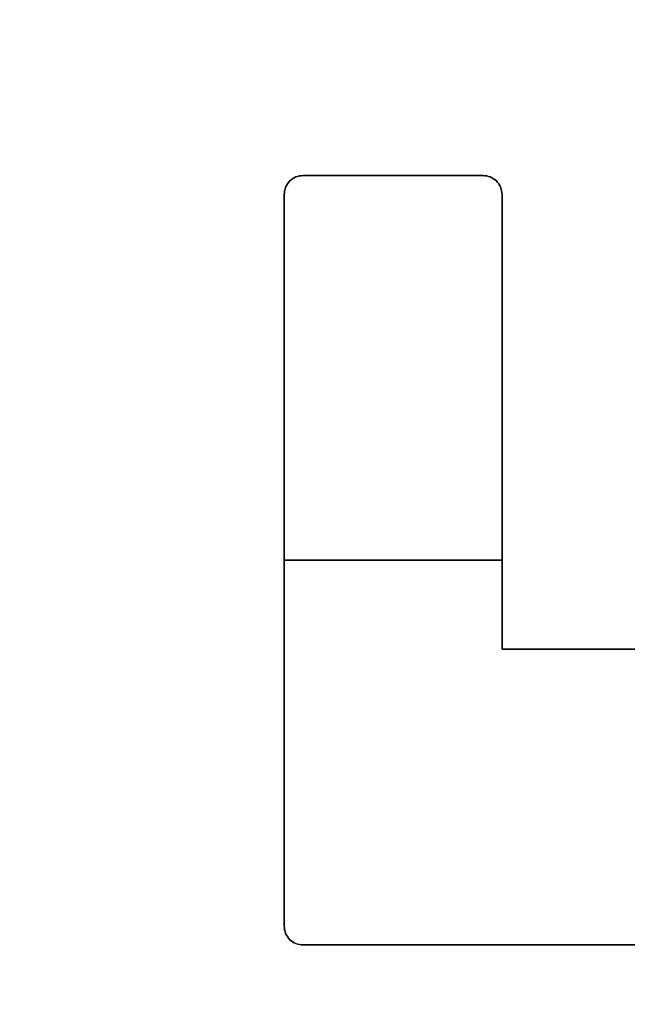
# Model space of a CAD drawing. Header units: millimetres. Extents: x -661 to 720, y -255 to 255.
# Tile 639 of 656: x -471.3 to -469.63, y -24.35 to -21.64. Entities that reach past the tile are written whole.
import ezdxf

# ---------------------------------------------------------------- set-up
doc = ezdxf.new("R2010")
doc.units = ezdxf.units.MM
doc.layers.add('Floreana 120', color=18, linetype='Continuous', true_color=0x000000)

msp = doc.modelspace()

# ---------------------------------------------------------------- linework, layer by layer
at = {"layer": 'Floreana 120', "color": 253, "true_color": 0x97aaae}
for p, q in [((-470.5205, -22.0645, -0.15), (-470.0257, -22.0645, -0.15)), ((-470.5205, -22.0645, -0.15), (-470.0257, -22.0645, -0.15)), ((-470.2731, -22.0645, -0.2), (-470.2731, -22.0645, -0.1)), ((-470.2731, -22.0645, -0.2), (-470.2731, -22.0645, -0.1)), ((-470.5727, -22.116, -0.15), (-470.5727, -24.1312, -0.15)), ((-470.5727, -22.116, -0.15), (-470.5727, -24.1312, -0.15)), ((-469.9736, -23.368, -0.15), (-469.9736, -22.116, -0.15)), ((-469.9736, -23.368, -0.15), (-469.9736, -22.116, -0.15)), ((-469.9736, -22.742, -0.2), (-469.9736, -22.742, -0.1)), ((-469.9736, -22.742, -0.2), (-469.9736, -22.742, -0.1)), ((-470.5727, -23.1236, -0.2), (-470.5727, -23.1236, -0.1)), ((-470.5727, -23.1236, -0.2), (-470.5727, -23.1236, -0.1)), ((-469.9736, -23.1237, -0.2), (-470.5727, -23.1237, -0.2)), ((-470.5727, -23.1237, -0.1), (-469.9736, -23.1237, -0.1)), ((-469.9736, -23.1237, -0.2), (-470.5727, -23.1237, -0.2)), ((-470.5727, -23.1237, -0.1), (-469.9736, -23.1237, -0.1)), ((-469.9736, -23.368, -0.15), (-469.5954, -23.368, -0.15)), ((-469.9736, -23.368, -0.15), (-469.5954, -23.368, -0.15)), ((-469.7845, -23.368, -0.2), (-469.7845, -23.368, -0.1)), ((-469.7845, -23.368, -0.2), (-469.7845, -23.368, -0.1)), ((-470.5205, -24.1829, -0.15), (-469.2934, -24.1829, -0.15)), ((-470.5205, -24.1829, -0.15), (-469.2934, -24.1829, -0.15)), ((-469.907, -24.1829, -0.1), (-469.907, -24.1829, -0.2)), ((-469.907, -24.1829, -0.1), (-469.907, -24.1829, -0.2))]:
    msp.add_line(p, q, dxfattribs=at)
at = {"layer": 'Floreana 120', "color": 250, "true_color": 0x282421}
for points, knots in [([(-652.0296, -251, 10), (-475.5296, -251, 10), (-299.0296, -251, 10), (-294.0296, -251, 10), (-294.0296, -246, 10), (-294.0296, 0, 10), (-294.0296, 246, 10), (-294.0296, 251, 10), (-299.0296, 251, 10), (-475.5296, 251, 10), (-652.0296, 251, 10), (-657.0296, 251, 10), (-657.0296, 246, 10), (-657.0296, 0, 10), (-657.0296, -246, 10), (-657.0296, -251, 10), (-652.0296, -251, 10)], [0, 0, 0, 353, 353, 363, 363, 855, 855, 865, 865, 1218, 1218, 1228, 1228, 1720, 1720, 1730, 1730, 1730]), ([(-294.0296, 246), (-294.0296, 0), (-294.0296, -246), (-294.0296, -251), (-299.0296, -251), (-475.5296, -251), (-652.0296, -251), (-657.0296, -251), (-657.0296, -246), (-657.0296, 0), (-657.0296, 246), (-657.0296, 251), (-652.0296, 251), (-475.5296, 251), (-299.0296, 251), (-294.0296, 251), (-294.0296, 246)], [0, 0, 0, 492, 492, 502, 502, 855, 855, 865, 865, 1357, 1357, 1367, 1367, 1720, 1720, 1730, 1730, 1730])]:
    msp.add_rational_spline(points, [1, 1, 1, 0.707106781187, 1, 1, 1, 0.707106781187, 1, 1, 1, 0.707106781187, 1, 1, 1, 0.707106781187, 1], degree=2, knots=knots, dxfattribs=at)
at = {"layer": 'Floreana 120', "color": 253, "true_color": 0x97aaae}
for points in [[(-482.5296, -39.5), (-475.5296, -39.5), (-468.5296, -39.5), (-465.5296, -39.5), (-465.5296, -36.5), (-465.5296, 0), (-465.5296, 36.5), (-465.5296, 39.5), (-468.5296, 39.5), (-475.5296, 39.5), (-482.5296, 39.5), (-485.5296, 39.5), (-485.5296, 36.5), (-485.5296, 0), (-485.5296, -36.5), (-485.5296, -39.5), (-482.5296, -39.5)], [(-468.5296, -39.5, -0.1), (-475.5296, -39.5, -0.1), (-482.5296, -39.5, -0.1), (-485.5296, -39.5, -0.1), (-485.5296, -36.5, -0.1), (-485.5296, 0, -0.1), (-485.5296, 36.5, -0.1), (-485.5296, 39.5, -0.1), (-482.5296, 39.5, -0.1), (-475.5296, 39.5, -0.1), (-468.5296, 39.5, -0.1), (-465.5296, 39.5, -0.1), (-465.5296, 36.5, -0.1), (-465.5296, 0, -0.1), (-465.5296, -36.5, -0.1), (-465.5296, -39.5, -0.1), (-468.5296, -39.5, -0.1)]]:
    msp.add_rational_spline(points, [1, 1, 1, 0.707106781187, 1, 1, 1, 0.707106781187, 1, 1, 1, 0.707106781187, 1, 1, 1, 0.707106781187, 1], degree=2, knots=[0, 0, 0, 14, 14, 20, 20, 93, 93, 99, 99, 113, 113, 119, 119, 192, 192, 198, 198, 198], dxfattribs=at)
for points, knots in [([(-470.5727, -24.1312, -0.2), (-470.5727, -23.4595, -0.2), (-470.5727, -22.7878, -0.2), (-470.5727, -22.116, -0.2), (-470.5727, -22.1033, -0.2), (-470.5681, -22.0895, -0.2), (-470.5574, -22.0793, -0.2), (-470.5483, -22.0697, -0.2), (-470.5348, -22.0645, -0.2), (-470.5205, -22.0645, -0.2), (-470.3556, -22.0645, -0.2), (-470.1906, -22.0645, -0.2), (-470.0257, -22.0645, -0.2), (-470.0122, -22.0645, -0.2), (-469.9988, -22.0697, -0.2), (-469.9888, -22.0793, -0.2), (-469.9798, -22.0895, -0.2), (-469.9736, -22.1033, -0.2), (-469.9736, -22.116, -0.2), (-469.9736, -22.5334, -0.2), (-469.9736, -22.9507, -0.2), (-469.9736, -23.368, -0.2), (-469.8475, -23.368, -0.2), (-469.7215, -23.368, -0.2), (-469.5954, -23.368, -0.2), (-469.5954, -23.0694, -0.2), (-469.5954, -22.7708, -0.2), (-469.5954, -22.4723, -0.2), (-469.5954, -22.4585, -0.2), (-469.5895, -22.4457, -0.2), (-469.58, -22.4363, -0.2), (-469.5699, -22.4256, -0.2), (-469.5575, -22.4195, -0.2), (-469.5432, -22.4195, -0.2), (-469.4599, -22.4195, -0.2), (-469.3767, -22.4195, -0.2), (-469.2934, -22.4195, -0.2), (-469.2101, -22.4195, -0.2), (-469.1269, -22.4195, -0.2), (-469.0436, -22.4195, -0.2), (-469.0293, -22.4195, -0.2), (-469.0162, -22.4256, -0.2), (-469.0075, -22.4363, -0.2), (-468.9973, -22.4457, -0.2), (-468.9911, -22.4585, -0.2), (-468.9911, -22.4723, -0.2), (-468.9911, -22.7708, -0.2), (-468.9911, -23.0694, -0.2), (-468.9911, -23.368, -0.2), (-468.8651, -23.368, -0.2), (-468.7391, -23.368, -0.2), (-468.6132, -23.368, -0.2), (-468.6132, -22.9507, -0.2), (-468.6132, -22.5334, -0.2), (-468.6132, -22.116, -0.2), (-468.6132, -22.1023, -0.2), (-468.607, -22.0895, -0.2), (-468.5982, -22.0793, -0.2), (-468.588, -22.0697, -0.2), (-468.5749, -22.0645, -0.2), (-468.5603, -22.0645, -0.2), (-468.3957, -22.0645, -0.2), (-468.2311, -22.0645, -0.2), (-468.0664, -22.0645, -0.2), (-468.0527, -22.0645, -0.2), (-468.0387, -22.0697, -0.2), (-468.0301, -22.0793, -0.2), (-468.0198, -22.0895, -0.2), (-468.0144, -22.1033, -0.2), (-468.0144, -22.116, -0.2), (-468.0144, -22.7878, -0.2), (-468.0144, -23.4595, -0.2), (-468.0144, -24.1312, -0.2), (-468.0144, -24.1449, -0.2), (-468.0198, -24.1576, -0.2), (-468.0301, -24.1686, -0.2), (-468.0387, -24.1774, -0.2), (-468.0527, -24.1829, -0.2), (-468.0664, -24.1829, -0.2), (-468.4754, -24.1829, -0.2), (-468.8844, -24.1829, -0.2), (-469.2934, -24.1829, -0.2), (-469.7025, -24.1829, -0.2), (-470.1115, -24.1829, -0.2), (-470.5205, -24.1829, -0.2), (-470.5348, -24.1829, -0.2), (-470.5483, -24.1774, -0.2), (-470.5574, -24.1686, -0.2), (-470.5681, -24.1576, -0.2), (-470.5727, -24.1449, -0.2), (-470.5727, -24.1312, -0.2)], [0, 0, 0, 0, 2.01521, 2.01521, 2.01521, 2.057243, 2.057243, 2.057243, 2.099217, 2.099217, 2.099217, 2.594106, 2.594106, 2.594106, 2.635824, 2.635824, 2.635824, 2.677229, 2.677229, 2.677229, 3.929178, 3.929178, 3.929178, 4.30745, 4.30745, 4.30745, 5.203175, 5.203175, 5.203175, 5.244382, 5.244382, 5.244382, 5.287212, 5.287212, 5.287212, 5.536981, 5.536981, 5.536981, 5.786751, 5.786751, 5.786751, 5.829289, 5.829289, 5.829289, 5.871139, 5.871139, 5.871139, 6.766864, 6.766864, 6.766864, 7.144792, 7.144792, 7.144792, 8.39674, 8.39674, 8.39674, 8.438129, 8.438129, 8.438129, 8.480857, 8.480857, 8.480857, 8.974712, 8.974712, 8.974712, 9.016303, 9.016303, 9.016303, 9.058324, 9.058324, 9.058324, 11.073533, 11.073533, 11.073533, 11.116073, 11.116073, 11.116073, 11.157158, 11.157158, 11.157158, 12.38413, 12.38413, 12.38413, 13.611274, 13.611274, 13.611274, 13.652763, 13.652763, 13.652763, 13.695289, 13.695289, 13.695289, 13.695289]), ([(-470.5727, -24.1312, -0.1), (-470.5727, -24.1449, -0.1), (-470.5681, -24.1576, -0.1), (-470.5574, -24.1686, -0.1), (-470.5483, -24.1774, -0.1), (-470.5348, -24.1829, -0.1), (-470.5205, -24.1829, -0.1), (-470.1115, -24.1829, -0.1), (-469.7025, -24.1829, -0.1), (-469.2934, -24.1829, -0.1), (-468.8844, -24.1829, -0.1), (-468.4754, -24.1829, -0.1), (-468.0664, -24.1829, -0.1), (-468.0527, -24.1829, -0.1), (-468.0387, -24.1774, -0.1), (-468.0301, -24.1686, -0.1), (-468.0198, -24.1576, -0.1), (-468.0144, -24.1449, -0.1), (-468.0144, -24.1312, -0.1), (-468.0144, -23.4595, -0.1), (-468.0144, -22.7878, -0.1), (-468.0144, -22.116, -0.1), (-468.0144, -22.1033, -0.1), (-468.0198, -22.0895, -0.1), (-468.0301, -22.0793, -0.1), (-468.0387, -22.0697, -0.1), (-468.0527, -22.0645, -0.1), (-468.0664, -22.0645, -0.1), (-468.2311, -22.0645, -0.1), (-468.3957, -22.0645, -0.1), (-468.5603, -22.0645, -0.1), (-468.5749, -22.0645, -0.1), (-468.588, -22.0697, -0.1), (-468.5982, -22.0793, -0.1), (-468.607, -22.0895, -0.1), (-468.6132, -22.1023, -0.1), (-468.6132, -22.116, -0.1), (-468.6132, -22.5334, -0.1), (-468.6132, -22.9507, -0.1), (-468.6132, -23.368, -0.1), (-468.7391, -23.368, -0.1), (-468.8651, -23.368, -0.1), (-468.9911, -23.368, -0.1), (-468.9911, -23.0694, -0.1), (-468.9911, -22.7708, -0.1), (-468.9911, -22.4723, -0.1), (-468.9911, -22.4585, -0.1), (-468.9973, -22.4457, -0.1), (-469.0075, -22.4363, -0.1), (-469.0162, -22.4256, -0.1), (-469.0293, -22.4195, -0.1), (-469.0436, -22.4195, -0.1), (-469.1269, -22.4195, -0.1), (-469.2101, -22.4195, -0.1), (-469.2934, -22.4195, -0.1), (-469.3767, -22.4195, -0.1), (-469.4599, -22.4195, -0.1), (-469.5432, -22.4195, -0.1), (-469.5575, -22.4195, -0.1), (-469.5699, -22.4256, -0.1), (-469.58, -22.4363, -0.1), (-469.5895, -22.4457, -0.1), (-469.5954, -22.4585, -0.1), (-469.5954, -22.4723, -0.1), (-469.5954, -22.7708, -0.1), (-469.5954, -23.0694, -0.1), (-469.5954, -23.368, -0.1), (-469.7215, -23.368, -0.1), (-469.8475, -23.368, -0.1), (-469.9736, -23.368, -0.1), (-469.9736, -22.9507, -0.1), (-469.9736, -22.5334, -0.1), (-469.9736, -22.116, -0.1), (-469.9736, -22.1033, -0.1), (-469.9798, -22.0895, -0.1), (-469.9888, -22.0793, -0.1), (-469.9988, -22.0697, -0.1), (-470.0122, -22.0645, -0.1), (-470.0257, -22.0645, -0.1), (-470.1906, -22.0645, -0.1), (-470.3556, -22.0645, -0.1), (-470.5205, -22.0645, -0.1), (-470.5348, -22.0645, -0.1), (-470.5483, -22.0697, -0.1), (-470.5574, -22.0793, -0.1), (-470.5681, -22.0895, -0.1), (-470.5727, -22.1033, -0.1), (-470.5727, -22.116, -0.1), (-470.5727, -22.7878, -0.1), (-470.5727, -23.4595, -0.1), (-470.5727, -24.1312, -0.1)], [0, 0, 0, 0, 0.042526, 0.042526, 0.042526, 0.084016, 0.084016, 0.084016, 1.311159, 1.311159, 1.311159, 2.538131, 2.538131, 2.538131, 2.579216, 2.579216, 2.579216, 2.621756, 2.621756, 2.621756, 4.636966, 4.636966, 4.636966, 4.678986, 4.678986, 4.678986, 4.720577, 4.720577, 4.720577, 5.214432, 5.214432, 5.214432, 5.25716, 5.25716, 5.25716, 5.298549, 5.298549, 5.298549, 6.550498, 6.550498, 6.550498, 6.928425, 6.928425, 6.928425, 7.82415, 7.82415, 7.82415, 7.866, 7.866, 7.866, 7.908539, 7.908539, 7.908539, 8.158308, 8.158308, 8.158308, 8.408078, 8.408078, 8.408078, 8.450908, 8.450908, 8.450908, 8.492114, 8.492114, 8.492114, 9.38784, 9.38784, 9.38784, 9.766111, 9.766111, 9.766111, 11.01806, 11.01806, 11.01806, 11.059465, 11.059465, 11.059465, 11.101184, 11.101184, 11.101184, 11.596072, 11.596072, 11.596072, 11.638046, 11.638046, 11.638046, 11.680079, 11.680079, 11.680079, 13.695289, 13.695289, 13.695289, 13.695289]), ([(-470.5727, -24.1312, -0.2), (-470.5727, -23.4595, -0.2), (-470.5727, -22.7878, -0.2), (-470.5727, -22.116, -0.2), (-470.5727, -22.1033, -0.2), (-470.5681, -22.0895, -0.2), (-470.5574, -22.0793, -0.2), (-470.5483, -22.0697, -0.2), (-470.5348, -22.0645, -0.2), (-470.5205, -22.0645, -0.2), (-470.3556, -22.0645, -0.2), (-470.1906, -22.0645, -0.2), (-470.0257, -22.0645, -0.2), (-470.0122, -22.0645, -0.2), (-469.9988, -22.0697, -0.2), (-469.9888, -22.0793, -0.2), (-469.9798, -22.0895, -0.2), (-469.9736, -22.1033, -0.2), (-469.9736, -22.116, -0.2), (-469.9736, -22.5334, -0.2), (-469.9736, -22.9507, -0.2), (-469.9736, -23.368, -0.2), (-469.8475, -23.368, -0.2), (-469.7215, -23.368, -0.2), (-469.5954, -23.368, -0.2), (-469.5954, -23.0694, -0.2), (-469.5954, -22.7708, -0.2), (-469.5954, -22.4723, -0.2), (-469.5954, -22.4585, -0.2), (-469.5895, -22.4457, -0.2), (-469.58, -22.4363, -0.2), (-469.5699, -22.4256, -0.2), (-469.5575, -22.4195, -0.2), (-469.5432, -22.4195, -0.2), (-469.4599, -22.4195, -0.2), (-469.3767, -22.4195, -0.2), (-469.2934, -22.4195, -0.2), (-469.2101, -22.4195, -0.2), (-469.1269, -22.4195, -0.2), (-469.0436, -22.4195, -0.2), (-469.0293, -22.4195, -0.2), (-469.0162, -22.4256, -0.2), (-469.0075, -22.4363, -0.2), (-468.9973, -22.4457, -0.2), (-468.9911, -22.4585, -0.2), (-468.9911, -22.4723, -0.2), (-468.9911, -22.7708, -0.2), (-468.9911, -23.0694, -0.2), (-468.9911, -23.368, -0.2), (-468.8651, -23.368, -0.2), (-468.7391, -23.368, -0.2), (-468.6132, -23.368, -0.2), (-468.6132, -22.9507, -0.2), (-468.6132, -22.5334, -0.2), (-468.6132, -22.116, -0.2), (-468.6132, -22.1023, -0.2), (-468.607, -22.0895, -0.2), (-468.5982, -22.0793, -0.2), (-468.588, -22.0697, -0.2), (-468.5749, -22.0645, -0.2), (-468.5603, -22.0645, -0.2), (-468.3957, -22.0645, -0.2), (-468.2311, -22.0645, -0.2), (-468.0664, -22.0645, -0.2), (-468.0527, -22.0645, -0.2), (-468.0387, -22.0697, -0.2), (-468.0301, -22.0793, -0.2), (-468.0198, -22.0895, -0.2), (-468.0144, -22.1033, -0.2), (-468.0144, -22.116, -0.2), (-468.0144, -22.7878, -0.2), (-468.0144, -23.4595, -0.2), (-468.0144, -24.1312, -0.2), (-468.0144, -24.1449, -0.2), (-468.0198, -24.1576, -0.2), (-468.0301, -24.1686, -0.2), (-468.0387, -24.1774, -0.2), (-468.0527, -24.1829, -0.2), (-468.0664, -24.1829, -0.2), (-468.4754, -24.1829, -0.2), (-468.8844, -24.1829, -0.2), (-469.2934, -24.1829, -0.2), (-469.7025, -24.1829, -0.2), (-470.1115, -24.1829, -0.2), (-470.5205, -24.1829, -0.2), (-470.5348, -24.1829, -0.2), (-470.5483, -24.1774, -0.2), (-470.5574, -24.1686, -0.2), (-470.5681, -24.1576, -0.2), (-470.5727, -24.1449, -0.2), (-470.5727, -24.1312, -0.2)], [0, 0, 0, 0, 2.01521, 2.01521, 2.01521, 2.057243, 2.057243, 2.057243, 2.099217, 2.099217, 2.099217, 2.594106, 2.594106, 2.594106, 2.635824, 2.635824, 2.635824, 2.677229, 2.677229, 2.677229, 3.929178, 3.929178, 3.929178, 4.30745, 4.30745, 4.30745, 5.203175, 5.203175, 5.203175, 5.244382, 5.244382, 5.244382, 5.287212, 5.287212, 5.287212, 5.536981, 5.536981, 5.536981, 5.786751, 5.786751, 5.786751, 5.829289, 5.829289, 5.829289, 5.871139, 5.871139, 5.871139, 6.766864, 6.766864, 6.766864, 7.144792, 7.144792, 7.144792, 8.39674, 8.39674, 8.39674, 8.438129, 8.438129, 8.438129, 8.480857, 8.480857, 8.480857, 8.974712, 8.974712, 8.974712, 9.016303, 9.016303, 9.016303, 9.058324, 9.058324, 9.058324, 11.073533, 11.073533, 11.073533, 11.116073, 11.116073, 11.116073, 11.157158, 11.157158, 11.157158, 12.38413, 12.38413, 12.38413, 13.611274, 13.611274, 13.611274, 13.652763, 13.652763, 13.652763, 13.695289, 13.695289, 13.695289, 13.695289]), ([(-470.5727, -24.1312, -0.1), (-470.5727, -24.1449, -0.1), (-470.5681, -24.1576, -0.1), (-470.5574, -24.1686, -0.1), (-470.5483, -24.1774, -0.1), (-470.5348, -24.1829, -0.1), (-470.5205, -24.1829, -0.1), (-470.1115, -24.1829, -0.1), (-469.7025, -24.1829, -0.1), (-469.2934, -24.1829, -0.1), (-468.8844, -24.1829, -0.1), (-468.4754, -24.1829, -0.1), (-468.0664, -24.1829, -0.1), (-468.0527, -24.1829, -0.1), (-468.0387, -24.1774, -0.1), (-468.0301, -24.1686, -0.1), (-468.0198, -24.1576, -0.1), (-468.0144, -24.1449, -0.1), (-468.0144, -24.1312, -0.1), (-468.0144, -23.4595, -0.1), (-468.0144, -22.7878, -0.1), (-468.0144, -22.116, -0.1), (-468.0144, -22.1033, -0.1), (-468.0198, -22.0895, -0.1), (-468.0301, -22.0793, -0.1), (-468.0387, -22.0697, -0.1), (-468.0527, -22.0645, -0.1), (-468.0664, -22.0645, -0.1), (-468.2311, -22.0645, -0.1), (-468.3957, -22.0645, -0.1), (-468.5603, -22.0645, -0.1), (-468.5749, -22.0645, -0.1), (-468.588, -22.0697, -0.1), (-468.5982, -22.0793, -0.1), (-468.607, -22.0895, -0.1), (-468.6132, -22.1023, -0.1), (-468.6132, -22.116, -0.1), (-468.6132, -22.5334, -0.1), (-468.6132, -22.9507, -0.1), (-468.6132, -23.368, -0.1), (-468.7391, -23.368, -0.1), (-468.8651, -23.368, -0.1), (-468.9911, -23.368, -0.1), (-468.9911, -23.0694, -0.1), (-468.9911, -22.7708, -0.1), (-468.9911, -22.4723, -0.1), (-468.9911, -22.4585, -0.1), (-468.9973, -22.4457, -0.1), (-469.0075, -22.4363, -0.1), (-469.0162, -22.4256, -0.1), (-469.0293, -22.4195, -0.1), (-469.0436, -22.4195, -0.1), (-469.1269, -22.4195, -0.1), (-469.2101, -22.4195, -0.1), (-469.2934, -22.4195, -0.1), (-469.3767, -22.4195, -0.1), (-469.4599, -22.4195, -0.1), (-469.5432, -22.4195, -0.1), (-469.5575, -22.4195, -0.1), (-469.5699, -22.4256, -0.1), (-469.58, -22.4363, -0.1), (-469.5895, -22.4457, -0.1), (-469.5954, -22.4585, -0.1), (-469.5954, -22.4723, -0.1), (-469.5954, -22.7708, -0.1), (-469.5954, -23.0694, -0.1), (-469.5954, -23.368, -0.1), (-469.7215, -23.368, -0.1), (-469.8475, -23.368, -0.1), (-469.9736, -23.368, -0.1), (-469.9736, -22.9507, -0.1), (-469.9736, -22.5334, -0.1), (-469.9736, -22.116, -0.1), (-469.9736, -22.1033, -0.1), (-469.9798, -22.0895, -0.1), (-469.9888, -22.0793, -0.1), (-469.9988, -22.0697, -0.1), (-470.0122, -22.0645, -0.1), (-470.0257, -22.0645, -0.1), (-470.1906, -22.0645, -0.1), (-470.3556, -22.0645, -0.1), (-470.5205, -22.0645, -0.1), (-470.5348, -22.0645, -0.1), (-470.5483, -22.0697, -0.1), (-470.5574, -22.0793, -0.1), (-470.5681, -22.0895, -0.1), (-470.5727, -22.1033, -0.1), (-470.5727, -22.116, -0.1), (-470.5727, -22.7878, -0.1), (-470.5727, -23.4595, -0.1), (-470.5727, -24.1312, -0.1)], [0, 0, 0, 0, 0.042526, 0.042526, 0.042526, 0.084016, 0.084016, 0.084016, 1.311159, 1.311159, 1.311159, 2.538131, 2.538131, 2.538131, 2.579216, 2.579216, 2.579216, 2.621756, 2.621756, 2.621756, 4.636966, 4.636966, 4.636966, 4.678986, 4.678986, 4.678986, 4.720577, 4.720577, 4.720577, 5.214432, 5.214432, 5.214432, 5.25716, 5.25716, 5.25716, 5.298549, 5.298549, 5.298549, 6.550498, 6.550498, 6.550498, 6.928425, 6.928425, 6.928425, 7.82415, 7.82415, 7.82415, 7.866, 7.866, 7.866, 7.908539, 7.908539, 7.908539, 8.158308, 8.158308, 8.158308, 8.408078, 8.408078, 8.408078, 8.450908, 8.450908, 8.450908, 8.492114, 8.492114, 8.492114, 9.38784, 9.38784, 9.38784, 9.766111, 9.766111, 9.766111, 11.01806, 11.01806, 11.01806, 11.059465, 11.059465, 11.059465, 11.101184, 11.101184, 11.101184, 11.596072, 11.596072, 11.596072, 11.638046, 11.638046, 11.638046, 11.680079, 11.680079, 11.680079, 13.695289, 13.695289, 13.695289, 13.695289])]:
    msp.add_open_spline(points, degree=3, knots=knots, dxfattribs=at)
for points, degree in [([(-470.5205, -22.0645, -0.2), (-470.5348, -22.0645, -0.2), (-470.5483, -22.0697, -0.2), (-470.5574, -22.0793, -0.2)], 3), ([(-470.5574, -22.0793, -0.1), (-470.5483, -22.0697, -0.1), (-470.5348, -22.0645, -0.1), (-470.5205, -22.0645, -0.1)], 3), ([(-470.5205, -22.0645, -0.15), (-470.5348, -22.0645, -0.15), (-470.5483, -22.0697, -0.15), (-470.5574, -22.0793, -0.15)], 3), ([(-470.5205, -22.0645, -0.2), (-470.5348, -22.0645, -0.2), (-470.5483, -22.0697, -0.2), (-470.5574, -22.0793, -0.2)], 3), ([(-470.5574, -22.0793, -0.1), (-470.5483, -22.0697, -0.1), (-470.5348, -22.0645, -0.1), (-470.5205, -22.0645, -0.1)], 3), ([(-470.5205, -22.0645, -0.15), (-470.5348, -22.0645, -0.15), (-470.5483, -22.0697, -0.15), (-470.5574, -22.0793, -0.15)], 3), ([(-470.5409, -22.0683, -0.1), (-470.5409, -22.0683, -0.15), (-470.5409, -22.0683, -0.2)], 2), ([(-470.5409, -22.0683, -0.1), (-470.5409, -22.0683, -0.15), (-470.5409, -22.0683, -0.2)], 2), ([(-470.0257, -22.0645, -0.2), (-470.2731, -22.0645, -0.2), (-470.5205, -22.0645, -0.2)], 2), ([(-470.5205, -22.0645, -0.2), (-470.5205, -22.0645, -0.15), (-470.5205, -22.0645, -0.1)], 2), ([(-470.5205, -22.0645, -0.1), (-470.2731, -22.0645, -0.1), (-470.0257, -22.0645, -0.1)], 2), ([(-470.5205, -22.0645, -0.1), (-470.5205, -22.0645, -0.15), (-470.5205, -22.0645, -0.2)], 2), ([(-470.0257, -22.0645, -0.2), (-470.2731, -22.0645, -0.2), (-470.5205, -22.0645, -0.2)], 2), ([(-470.5205, -22.0645, -0.2), (-470.5205, -22.0645, -0.15), (-470.5205, -22.0645, -0.1)], 2), ([(-470.5205, -22.0645, -0.1), (-470.2731, -22.0645, -0.1), (-470.0257, -22.0645, -0.1)], 2), ([(-470.5205, -22.0645, -0.1), (-470.5205, -22.0645, -0.15), (-470.5205, -22.0645, -0.2)], 2), ([(-470.0257, -22.0645, -0.1), (-470.0257, -22.0645, -0.15), (-470.0257, -22.0645, -0.2)], 2), ([(-470.0257, -22.0645, -0.1), (-470.0257, -22.0645, -0.15), (-470.0257, -22.0645, -0.2)], 2), ([(-469.9888, -22.0793, -0.2), (-469.9988, -22.0697, -0.2), (-470.0122, -22.0645, -0.2), (-470.0257, -22.0645, -0.2)], 3), ([(-470.0257, -22.0645, -0.2), (-470.0257, -22.0645, -0.15), (-470.0257, -22.0645, -0.1)], 2), ([(-470.0257, -22.0645, -0.1), (-470.0122, -22.0645, -0.1), (-469.9988, -22.0697, -0.1), (-469.9888, -22.0793, -0.1)], 3), ([(-469.9888, -22.0793, -0.15), (-469.9988, -22.0697, -0.15), (-470.0122, -22.0645, -0.15), (-470.0257, -22.0645, -0.15)], 3), ([(-469.9888, -22.0793, -0.2), (-469.9988, -22.0697, -0.2), (-470.0122, -22.0645, -0.2), (-470.0257, -22.0645, -0.2)], 3), ([(-470.0257, -22.0645, -0.2), (-470.0257, -22.0645, -0.15), (-470.0257, -22.0645, -0.1)], 2), ([(-470.0257, -22.0645, -0.1), (-470.0122, -22.0645, -0.1), (-469.9988, -22.0697, -0.1), (-469.9888, -22.0793, -0.1)], 3), ([(-469.9888, -22.0793, -0.15), (-469.9988, -22.0697, -0.15), (-470.0122, -22.0645, -0.15), (-470.0257, -22.0645, -0.15)], 3), ([(-470.0059, -22.0683, -0.1), (-470.0059, -22.0683, -0.15), (-470.0059, -22.0683, -0.2)], 2), ([(-470.0059, -22.0683, -0.1), (-470.0059, -22.0683, -0.15), (-470.0059, -22.0683, -0.2)], 2), ([(-470.5574, -22.0793, -0.2), (-470.5681, -22.0895, -0.2), (-470.5727, -22.1033, -0.2), (-470.5727, -22.116, -0.2)], 3), ([(-470.5727, -22.116, -0.1), (-470.5727, -22.1033, -0.1), (-470.5681, -22.0895, -0.1), (-470.5574, -22.0793, -0.1)], 3), ([(-470.5574, -22.0793, -0.15), (-470.5681, -22.0895, -0.15), (-470.5727, -22.1033, -0.15), (-470.5727, -22.116, -0.15)], 3), ([(-470.5574, -22.0793, -0.2), (-470.5681, -22.0895, -0.2), (-470.5727, -22.1033, -0.2), (-470.5727, -22.116, -0.2)], 3), ([(-470.5727, -22.116, -0.1), (-470.5727, -22.1033, -0.1), (-470.5681, -22.0895, -0.1), (-470.5574, -22.0793, -0.1)], 3), ([(-470.5574, -22.0793, -0.15), (-470.5681, -22.0895, -0.15), (-470.5727, -22.1033, -0.15), (-470.5727, -22.116, -0.15)], 3), ([(-470.5574, -22.0793, -0.1), (-470.5574, -22.0793, -0.15), (-470.5574, -22.0793, -0.2)], 2), ([(-470.5574, -22.0793, -0.1), (-470.5574, -22.0793, -0.15), (-470.5574, -22.0793, -0.2)], 2), ([(-470.5574, -22.0793, -0.2), (-470.5574, -22.0793, -0.15), (-470.5574, -22.0793, -0.1)], 2), ([(-470.5574, -22.0793, -0.2), (-470.5574, -22.0793, -0.15), (-470.5574, -22.0793, -0.1)], 2), ([(-469.9736, -22.116, -0.2), (-469.9736, -22.1033, -0.2), (-469.9798, -22.0895, -0.2), (-469.9888, -22.0793, -0.2)], 3), ([(-469.9888, -22.0793, -0.2), (-469.9888, -22.0793, -0.15), (-469.9888, -22.0793, -0.1)], 2), ([(-469.9888, -22.0793, -0.1), (-469.9798, -22.0895, -0.1), (-469.9736, -22.1033, -0.1), (-469.9736, -22.116, -0.1)], 3), ([(-469.9736, -22.116, -0.15), (-469.9736, -22.1033, -0.15), (-469.9798, -22.0895, -0.15), (-469.9888, -22.0793, -0.15)], 3), ([(-469.9736, -22.116, -0.2), (-469.9736, -22.1033, -0.2), (-469.9798, -22.0895, -0.2), (-469.9888, -22.0793, -0.2)], 3), ([(-469.9888, -22.0793, -0.2), (-469.9888, -22.0793, -0.15), (-469.9888, -22.0793, -0.1)], 2), ([(-469.9888, -22.0793, -0.1), (-469.9798, -22.0895, -0.1), (-469.9736, -22.1033, -0.1), (-469.9736, -22.116, -0.1)], 3), ([(-469.9736, -22.116, -0.15), (-469.9736, -22.1033, -0.15), (-469.9798, -22.0895, -0.15), (-469.9888, -22.0793, -0.15)], 3), ([(-469.9888, -22.0793, -0.1), (-469.9888, -22.0793, -0.15), (-469.9888, -22.0793, -0.2)], 2), ([(-469.9888, -22.0793, -0.1), (-469.9888, -22.0793, -0.15), (-469.9888, -22.0793, -0.2)], 2), ([(-470.5727, -24.1312, -0.1), (-470.5727, -23.1236, -0.1), (-470.5727, -22.116, -0.1)], 2), ([(-470.5727, -22.116, -0.1), (-470.5727, -22.116, -0.15), (-470.5727, -22.116, -0.2)], 2), ([(-470.5727, -22.116, -0.2), (-470.5727, -23.1236, -0.2), (-470.5727, -24.1312, -0.2)], 2), ([(-470.5727, -22.116, -0.2), (-470.5727, -22.116, -0.15), (-470.5727, -22.116, -0.1)], 2), ([(-470.5727, -22.116, -0.2), (-470.5727, -22.116, -0.15), (-470.5727, -22.116, -0.1)], 2), ([(-470.5727, -24.1312, -0.1), (-470.5727, -23.1236, -0.1), (-470.5727, -22.116, -0.1)], 2), ([(-470.5727, -22.116, -0.1), (-470.5727, -22.116, -0.15), (-470.5727, -22.116, -0.2)], 2), ([(-470.5727, -22.116, -0.2), (-470.5727, -23.1236, -0.2), (-470.5727, -24.1312, -0.2)], 2), ([(-470.5691, -22.0967, -0.1), (-470.5691, -22.0967, -0.15), (-470.5691, -22.0967, -0.2)], 2), ([(-470.5691, -22.0967, -0.1), (-470.5691, -22.0967, -0.15), (-470.5691, -22.0967, -0.2)], 2), ([(-469.9779, -22.0967, -0.1), (-469.9779, -22.0967, -0.15), (-469.9779, -22.0967, -0.2)], 2), ([(-469.9779, -22.0967, -0.1), (-469.9779, -22.0967, -0.15), (-469.9779, -22.0967, -0.2)], 2), ([(-469.9736, -22.116, -0.1), (-469.9736, -22.116, -0.15), (-469.9736, -22.116, -0.2)], 2), ([(-469.9736, -22.116, -0.1), (-469.9736, -22.742, -0.1), (-469.9736, -23.368, -0.1)], 2), ([(-469.9736, -23.368, -0.2), (-469.9736, -22.742, -0.2), (-469.9736, -22.116, -0.2)], 2), ([(-469.9736, -22.116, -0.2), (-469.9736, -22.116, -0.15), (-469.9736, -22.116, -0.1)], 2), ([(-469.9736, -22.116, -0.1), (-469.9736, -22.116, -0.15), (-469.9736, -22.116, -0.2)], 2), ([(-469.9736, -22.116, -0.1), (-469.9736, -22.742, -0.1), (-469.9736, -23.368, -0.1)], 2), ([(-469.9736, -23.368, -0.2), (-469.9736, -22.742, -0.2), (-469.9736, -22.116, -0.2)], 2), ([(-469.9736, -22.116, -0.2), (-469.9736, -22.116, -0.15), (-469.9736, -22.116, -0.1)], 2), ([(-469.9736, -23.368, -0.1), (-469.9736, -23.368, -0.15), (-469.9736, -23.368, -0.2)], 2), ([(-469.5954, -23.368, -0.2), (-469.7845, -23.368, -0.2), (-469.9736, -23.368, -0.2)], 2), ([(-469.9736, -23.368, -0.2), (-469.9736, -23.368, -0.15), (-469.9736, -23.368, -0.1)], 2), ([(-469.9736, -23.368, -0.1), (-469.7845, -23.368, -0.1), (-469.5954, -23.368, -0.1)], 2), ([(-469.5954, -23.368, -0.2), (-469.7845, -23.368, -0.2), (-469.9736, -23.368, -0.2)], 2), ([(-469.9736, -23.368, -0.2), (-469.9736, -23.368, -0.15), (-469.9736, -23.368, -0.1)], 2), ([(-469.9736, -23.368, -0.1), (-469.7845, -23.368, -0.1), (-469.5954, -23.368, -0.1)], 2), ([(-469.9736, -23.368, -0.1), (-469.9736, -23.368, -0.15), (-469.9736, -23.368, -0.2)], 2), ([(-470.5727, -24.1312, -0.2), (-470.5727, -24.1312, -0.15), (-470.5727, -24.1312, -0.1)], 2), ([(-470.5727, -24.1312, -0.1), (-470.5727, -24.1312, -0.15), (-470.5727, -24.1312, -0.2)], 2), ([(-470.5727, -24.1312, -0.2), (-470.5727, -24.1449, -0.2), (-470.5681, -24.1576, -0.2), (-470.5574, -24.1686, -0.2)], 3), ([(-470.5574, -24.1686, -0.1), (-470.5681, -24.1576, -0.1), (-470.5727, -24.1449, -0.1), (-470.5727, -24.1312, -0.1)], 3), ([(-470.5727, -24.1312, -0.1), (-470.5727, -24.1312, -0.15), (-470.5727, -24.1312, -0.2)], 2), ([(-470.5727, -24.1312, -0.15), (-470.5727, -24.1449, -0.15), (-470.5681, -24.1576, -0.15), (-470.5574, -24.1686, -0.15)], 3), ([(-470.5727, -24.1312, -0.2), (-470.5727, -24.1312, -0.15), (-470.5727, -24.1312, -0.1)], 2), ([(-470.5727, -24.1312, -0.1), (-470.5727, -24.1312, -0.15), (-470.5727, -24.1312, -0.2)], 2), ([(-470.5727, -24.1312, -0.2), (-470.5727, -24.1449, -0.2), (-470.5681, -24.1576, -0.2), (-470.5574, -24.1686, -0.2)], 3), ([(-470.5574, -24.1686, -0.1), (-470.5681, -24.1576, -0.1), (-470.5727, -24.1449, -0.1), (-470.5727, -24.1312, -0.1)], 3), ([(-470.5727, -24.1312, -0.1), (-470.5727, -24.1312, -0.15), (-470.5727, -24.1312, -0.2)], 2), ([(-470.5727, -24.1312, -0.15), (-470.5727, -24.1449, -0.15), (-470.5681, -24.1576, -0.15), (-470.5574, -24.1686, -0.15)], 3), ([(-470.5574, -24.1686, -0.1), (-470.5574, -24.1686, -0.15), (-470.5574, -24.1686, -0.2)], 2), ([(-470.5574, -24.1686, -0.2), (-470.5483, -24.1774, -0.2), (-470.5348, -24.1829, -0.2), (-470.5205, -24.1829, -0.2)], 3), ([(-470.5205, -24.1829, -0.1), (-470.5348, -24.1829, -0.1), (-470.5483, -24.1774, -0.1), (-470.5574, -24.1686, -0.1)], 3), ([(-470.5574, -24.1686, -0.15), (-470.5483, -24.1774, -0.15), (-470.5348, -24.1829, -0.15), (-470.5205, -24.1829, -0.15)], 3), ([(-470.5574, -24.1686, -0.2), (-470.5574, -24.1686, -0.15), (-470.5574, -24.1686, -0.1)], 2), ([(-470.5574, -24.1686, -0.2), (-470.5574, -24.1686, -0.15), (-470.5574, -24.1686, -0.1)], 2), ([(-470.5574, -24.1686, -0.1), (-470.5574, -24.1686, -0.15), (-470.5574, -24.1686, -0.2)], 2), ([(-470.5574, -24.1686, -0.2), (-470.5483, -24.1774, -0.2), (-470.5348, -24.1829, -0.2), (-470.5205, -24.1829, -0.2)], 3), ([(-470.5205, -24.1829, -0.1), (-470.5348, -24.1829, -0.1), (-470.5483, -24.1774, -0.1), (-470.5574, -24.1686, -0.1)], 3), ([(-470.5574, -24.1686, -0.15), (-470.5483, -24.1774, -0.15), (-470.5348, -24.1829, -0.15), (-470.5205, -24.1829, -0.15)], 3), ([(-470.5409, -24.1791, -0.1), (-470.5409, -24.1791, -0.15), (-470.5409, -24.1791, -0.2)], 2), ([(-470.5409, -24.1791, -0.1), (-470.5409, -24.1791, -0.15), (-470.5409, -24.1791, -0.2)], 2), ([(-470.5205, -24.1829, -0.2), (-470.5205, -24.1829, -0.15), (-470.5205, -24.1829, -0.1)], 2), ([(-469.2934, -24.1829, -0.1), (-469.907, -24.1829, -0.1), (-470.5205, -24.1829, -0.1)], 2), ([(-470.5205, -24.1829, -0.1), (-470.5205, -24.1829, -0.15), (-470.5205, -24.1829, -0.2)], 2), ([(-470.5205, -24.1829, -0.2), (-469.907, -24.1829, -0.2), (-469.2934, -24.1829, -0.2)], 2), ([(-470.5205, -24.1829, -0.2), (-470.5205, -24.1829, -0.15), (-470.5205, -24.1829, -0.1)], 2), ([(-469.2934, -24.1829, -0.1), (-469.907, -24.1829, -0.1), (-470.5205, -24.1829, -0.1)], 2), ([(-470.5205, -24.1829, -0.1), (-470.5205, -24.1829, -0.15), (-470.5205, -24.1829, -0.2)], 2), ([(-470.5205, -24.1829, -0.2), (-469.907, -24.1829, -0.2), (-469.2934, -24.1829, -0.2)], 2)]:
    msp.add_open_spline(points, degree=degree, dxfattribs=at)

doc.saveas('drawing.dxf')
